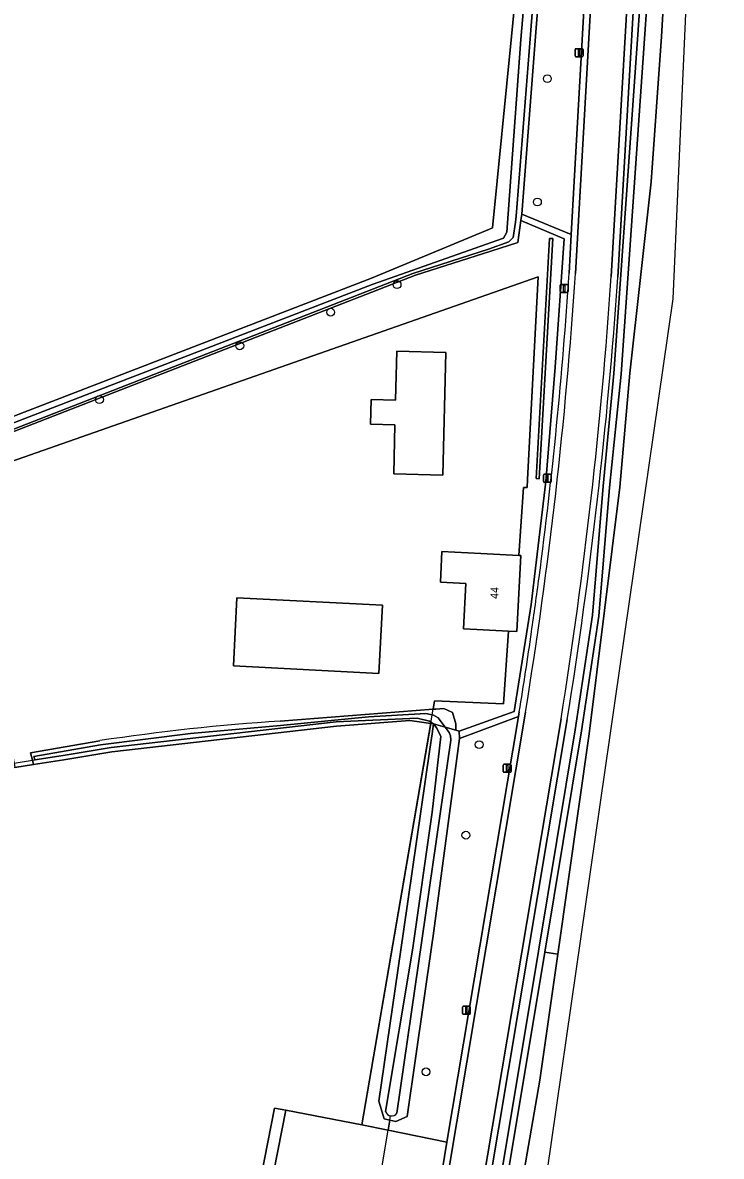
# Model space of a CAD drawing. Extents: x 161385 to 162589, y 388479 to 389756.
# Drawn here: x 162501.6 to 162588.9, y 389360 to 389501.7 of the extents above; entities that cross this region are included whole.
import ezdxf

# ---------------------------------------------------------------- set-up
doc = ezdxf.new("R2010")
doc.units = 0
for name, color, linetype in [('IMGEO_Berm_groen', 7, 'Continuous'), ('IMGEO_Berm_open', 7, 'Continuous'), ('IMGEO_Boom', 7, 'Continuous'), ('IMGEO_Duiker', 7, 'Continuous'), ('IMGEO_Erf', 7, 'Continuous'), ('IMGEO_Fietspad_gesloten', 7, 'Continuous'), ('IMGEO_Grasland_agrarisch', 7, 'Continuous'), ('IMGEO_Groenvoorziening', 7, 'Continuous'), ('IMGEO_Haag', 7, 'Continuous'), ('IMGEO_Hek', 7, 'Continuous'), ('IMGEO_Lichtmast', 7, 'Continuous'), ('IMGEO_Oever', 7, 'Continuous'), ('IMGEO_Pand', 7, 'Continuous'), ('IMGEO_Pand_nummerreeks', 7, 'Continuous'), ('IMGEO_Parkeervlak_open', 7, 'Continuous'), ('IMGEO_Rijbaan_regionaal_gesloten', 7, 'Continuous'), ('IMGEO_Waterloop', 7, 'Continuous')]:
    doc.layers.add(name, color=color, linetype=linetype)

msp = doc.modelspace()

# ---------------------------------------------------------------- linework, layer by layer
at = {"layer": 'IMGEO_Berm_groen'}
for points in [[(162541.11, 389250.07), (162545.52, 389273.57), (162550.72, 389299.24), (162556.8, 389331.01), (162560.93, 389354.66), (162566.1, 389385.68), (162570.7, 389413.37), (162572.86, 389427.68), (162574.18, 389443.82), (162575.53, 389457.9), (162580.28, 389524.99), (162580.88, 389537.22), (162581.11, 389548.91), (162581.19, 389573.81), (162580.02, 389588.59), (162576.4, 389611.95), (162575.68, 389611.95)], [(162580.39, 389545.64), (162576.02, 389469.91)], [(162569.7, 389414.63), (162557.45, 389341.58), (162553.78, 389321.66), (162548.06, 389292.04)], [(162559.5, 389330.64), (162566.28, 389369.56), (162568.52, 389385.32), (162566.89, 389385.56), (162561.72, 389354.52)]]:
    msp.add_lwpolyline(points, dxfattribs=at)
msp.add_lwpolyline([(162585.25, 389589.31), (162585.4, 389610.05), (162585.38, 389611.95), (162577.21, 389611.95), (162580.82, 389588.68), (162581.99, 389573.84), (162581.91, 389548.9), (162581.68, 389537.19), (162581.08, 389524.94), (162576.41, 389457.8), (162574.97, 389443.66), (162573.65, 389427.57), (162571.49, 389413.24), (162566.89, 389385.56), (162568.52, 389385.32), (162572.42, 389412.85), (162576.28, 389443.68), (162577.53, 389457.92), (162580.16, 389481.84), (162581.45, 389500), (162583.8, 389539.63), (162584.86, 389571.65)], close=True, dxfattribs=at)
msp.add_arc((161959.08, 389512.44), 618.4, 350.89934, 356.05615, dxfattribs=at)
at = {"layer": 'IMGEO_Berm_open'}
for points in [[(162574.2, 389546.04), (162570.2, 389475.27), (162569.92, 389470.44)], [(162570.71, 389470.38), (162575, 389546.1)], [(162579.6, 389545.66), (162575.19, 389470.02)], [(162576.02, 389469.91), (162580.39, 389545.64)], [(162570.2, 389475.27), (162564, 389477.8), (162563.89, 389477.01), (162569.31, 389474.74), (162568.18, 389458.66), (162567, 389444.4), (162565.19, 389429.02), (162563.19, 389416.45), (162563.06, 389415.66), (162556.2, 389413.19), (162556.24, 389412.27), (162563.6, 389415.03), (162563.69, 389415.61)], [(162569.92, 389470.44), (162570.2, 389475.27)], [(162563.69, 389415.61), (162563.6, 389415.03), (162554.65, 389361.81), (162553.75, 389356.45), (162551.43, 389342.62), (162547.87, 389322.87), (162544.63, 389306.53), (162543.58, 389301.18), (162541.96, 389293.03)], [(162542.78, 389292.91), (162548.61, 389322.78), (162552.21, 389342.48), (162564.48, 389415.57)], [(162568.92, 389414.72), (162556.64, 389341.8), (162553.01, 389321.87), (162547.24, 389292.32)], [(162548.06, 389292.04), (162553.78, 389321.66), (162557.45, 389341.58), (162569.7, 389414.63)]]:
    msp.add_lwpolyline(points, dxfattribs=at)
for centre, radius, start, end in [((162005.72, 389506.87), 566.16, 350.7192, 356.3045), ((161998.33, 389507.62), 572.8, 352.4552, 356.2782), ((161998.33, 389507.62), 572.8, 352.4552, 356.2782), ((161963.09, 389511.52), 613.51, 350.92234, 356.12169), ((161959.08, 389512.44), 618.4, 350.89934, 356.05615), ((161984.68, 389509.55), 586.58, 351.76992, 352.44276), ((161984.68, 389509.55), 586.58, 351.76992, 352.44276), ((162011.84, 389505.53), 559.13, 350.7458, 351.78), ((162011.84, 389505.53), 559.13, 350.7458, 351.78)]:
    msp.add_arc(centre, radius, start, end, dxfattribs=at)
at = {"layer": 'IMGEO_Boom'}
for centre in [(162567.2, 389494.74), (162565.96, 389479.32), (162548.42, 389469), (162540.12, 389465.55), (162528.76, 389461.35), (162511.22, 389454.63), (162558.68, 389411.5), (162557.02, 389400.18), (162552.04, 389370.6)]:
    msp.add_circle(centre, 0.489, dxfattribs=at)
at = {"layer": 'IMGEO_Duiker'}
for points in [[(162500.3, 389409.13), (162500.55, 389409.17), (162502.85, 389409.56), (162503.13, 389409.6), (162503.18, 389409.61)], [(162545.97, 389355.24), (162546.08, 389355.91), (162546.4, 389357.84), (162547.31, 389363.3), (162547.52, 389364.57), (162547.61, 389365.13)]]:
    msp.add_lwpolyline(points, dxfattribs=at)
at = {"layer": 'IMGEO_Erf'}
for points in [[(162562.36, 389425.7), (162558.39, 389425.91), (162556.74, 389425.99), (162557.02, 389431.65), (162553.83, 389431.82), (162554.02, 389435.64), (162558.87, 389435.39), (162563.64, 389435.14), (162564.21, 389443.66), (162564.67, 389443.66), (162564.72, 389444.66), (162566.05, 389469.99), (162472.75, 389437.26), (162472.07, 389430.2), (162469.93, 389407.9), (162472.61, 389407.57)], [(162533.82, 389414.44), (162552.94, 389415.92), (162553.11, 389416.96), (162561.73, 389416.58), (162562.36, 389425.7)], [(162495.03, 389409.16), (162500, 389410.02), (162500.41, 389410.1), (162500.5, 389409.54), (162500.55, 389409.17), (162500.63, 389408.65), (162502.97, 389409.01), (162502.85, 389409.56), (162502.62, 389410.48), (162511.29, 389411.99)]]:
    msp.add_lwpolyline(points, dxfattribs=at)
for points in [[(162554.16, 389445.19), (162548.02, 389445.35), (162548.14, 389451.49), (162545.09, 389451.56), (162545.18, 389454.63), (162548.22, 389454.56), (162548.4, 389460.69), (162554.51, 389460.53)], [(162528.39, 389429.85), (162546.59, 389428.93), (162546.15, 389420.41), (162527.96, 389421.34)], [(162552.64, 389414.13), (162550.02, 389414.52), (162540.86, 389413.79), (162512.78, 389410.61), (162506.79, 389409.6), (162502.97, 389409.01), (162500.63, 389408.65), (162500, 389408.56), (162495.05, 389407.8), (162488.48, 389407.05), (162475.35, 389406.44), (162469.76, 389406.09), (162469.69, 389405.37), (162469.64, 389405.16), (162469.35, 389403.92), (162466.93, 389404.1), (162466.12, 389399.34), (162466.54, 389394.74), (162455.26, 389318.67), (162521.23, 389305.51), (162533.1, 389366.06), (162534.52, 389365.83), (162544.03, 389363.96)]]:
    msp.add_lwpolyline(points, close=True, dxfattribs=at)
msp.add_arc((162552.49, 389137.95), 277.13, 93.8626, 98.5509, dxfattribs=at)
at = {"layer": 'IMGEO_Fietspad_gesloten'}
for points in [[(162575, 389546.1), (162570.71, 389470.38)], [(162575.19, 389470.02), (162579.6, 389545.66)], [(162564.48, 389415.57), (162552.21, 389342.48), (162548.61, 389322.78), (162542.78, 389292.91)], [(162547.24, 389292.32), (162553.01, 389321.87), (162556.64, 389341.8), (162568.92, 389414.72)]]:
    msp.add_lwpolyline(points, dxfattribs=at)
for centre, radius, start, end in [((162005.72, 389506.87), 566.16, 350.7192, 356.3045), ((161963.09, 389511.52), 613.51, 350.92234, 356.12169)]:
    msp.add_arc(centre, radius, start, end, dxfattribs=at)
at = {"layer": 'IMGEO_Grasland_agrarisch'}
msp.add_lwpolyline([(162471.16, 389440.59), (162490, 389448.5), (162500, 389452.36), (162545.23, 389469.82), (162559.99, 389475.93), (162560.35, 389476.08), (162562.71, 389500), (162563.95, 389512.44), (162564.51, 389525.91), (162560.33, 389525.56), (162554.9, 389525.09), (162555.29, 389524.48), (162554.52, 389524.17), (162552.56, 389523.39), (162552.11, 389524.92), (162551.99, 389525.45), (162550.14, 389532.35)], dxfattribs=at)
at = {"layer": 'IMGEO_Groenvoorziening'}
for points in [[(162569.54, 389611.47), (162564.29, 389611.47), (162565.65, 389605.2), (162565.93, 389601.59), (162566.27, 389600.39), (162569.01, 389587.49), (162569.83, 389579.48), (162570.5, 389569.95), (162566.57, 389568.78), (162565.51, 389568.47), (162565.51, 389564.25), (162569.03, 389564.31), (162566.76, 389513.42), (162565.72, 389500), (162564, 389477.8), (162570.2, 389475.27), (162574.2, 389546.04)], [(162580.28, 389524.99), (162575.53, 389457.9), (162574.18, 389443.82), (162572.86, 389427.68), (162570.7, 389413.37), (162566.1, 389385.68), (162560.93, 389354.66)], [(162561.72, 389354.52), (162566.89, 389385.56), (162571.49, 389413.24), (162573.65, 389427.57), (162574.97, 389443.66), (162576.41, 389457.8), (162581.08, 389524.94)], [(162564.72, 389444.66), (162564.67, 389443.66), (162564.21, 389443.66), (162563.64, 389435.14), (162563.87, 389435.13), (162563.39, 389425.65), (162562.36, 389425.7), (162561.73, 389416.58), (162553.11, 389416.96), (162552.94, 389415.92), (162553.26, 389415.95), (162554.27, 389416.03), (162555.33, 389415.53), (162555.7, 389414.39), (162555.75, 389414.11), (162555.76, 389413.32), (162556.2, 389413.19), (162563.06, 389415.66), (162563.19, 389416.45), (162565.19, 389429.02), (162567, 389444.4), (162568.18, 389458.66), (162569.31, 389474.74), (162563.89, 389477.01), (162563.51, 389474.26), (162560.14, 389473.19), (162550.71, 389470.18), (162500, 389450.41)], [(162468.78, 389420.11), (162468.25, 389417.07), (162467.41, 389408.21), (162469.93, 389407.9), (162472.07, 389430.2), (162472.75, 389437.26), (162566.05, 389469.99), (162564.72, 389444.66)], [(162522.59, 389305.25), (162534.52, 389365.83), (162533.1, 389366.06), (162521.23, 389305.51)]]:
    msp.add_lwpolyline(points, dxfattribs=at)
for points in [[(162567.48, 389474.77), (162567.88, 389474.75), (162566.19, 389444.73), (162565.79, 389444.75)], [(162567.48, 389474.77), (162565.79, 389444.75), (162566.19, 389444.73), (162567.88, 389474.75)], [(162549.21, 389388.15), (162552.52, 389410.92), (162552.8, 389412.85), (162552.98, 389414.08), (162552.64, 389414.13), (162544.03, 389363.96), (162547.31, 389363.3), (162547.52, 389364.57), (162546.8, 389364.73), (162546.13, 389366.93)], [(162563.6, 389415.03), (162556.24, 389412.27), (162552.93, 389387.61), (162552.77, 389386.46), (162549.69, 389365), (162548.27, 389364.41), (162547.52, 389364.57), (162547.31, 389363.3), (162554.65, 389361.81)]]:
    msp.add_lwpolyline(points, close=True, dxfattribs=at)
at = {"layer": 'IMGEO_Haag'}
for points in [[(162580.28, 389524.99), (162575.53, 389457.9), (162574.18, 389443.82), (162572.86, 389427.68), (162570.7, 389413.37), (162566.1, 389385.68), (162560.93, 389354.66)], [(162561.72, 389354.52), (162566.89, 389385.56), (162571.49, 389413.24), (162573.65, 389427.57), (162574.97, 389443.66), (162576.41, 389457.8), (162581.08, 389524.94)]]:
    msp.add_lwpolyline(points, dxfattribs=at)
msp.add_lwpolyline([(162567.48, 389474.77), (162565.79, 389444.75), (162566.19, 389444.73), (162567.88, 389474.75)], close=True, dxfattribs=at)
at = {"layer": 'IMGEO_Hek'}
for points in [[(162472.07, 389430.2), (162472.75, 389437.26), (162566.05, 389469.99), (162564.72, 389444.66)], [(162564.72, 389444.66), (162564.67, 389443.66), (162564.21, 389443.66), (162563.64, 389435.14)], [(162544.03, 389363.96), (162552.94, 389415.92), (162553.11, 389416.96)], [(162544.03, 389363.96), (162534.52, 389365.83), (162533.1, 389366.06), (162521.23, 389305.51), (162455.26, 389318.67), (162466.54, 389394.74), (162466.12, 389399.34), (162466.93, 389404.1), (162469.35, 389403.92), (162469.64, 389405.16), (162469.69, 389405.37)]]:
    msp.add_lwpolyline(points, dxfattribs=at)
at = {"layer": 'IMGEO_Lichtmast'}
for p, q in [((162570.67, 389497.59), (162570.67, 389498.39)), ((162570.67, 389498.39), (162570.67, 389497.59)), ((162570.77, 389498.49), (162571.56, 389498.49)), ((162571.56, 389498.49), (162570.77, 389498.49)), ((162571.56, 389497.49), (162570.77, 389497.49)), ((162570.77, 389497.49), (162571.56, 389497.49)), ((162571.66, 389498.39), (162571.66, 389497.59)), ((162571.66, 389497.59), (162571.66, 389498.39)), ((162568.81, 389468.12), (162568.81, 389468.91)), ((162568.81, 389468.91), (162568.81, 389468.12)), ((162568.91, 389469.01), (162569.7, 389469.01)), ((162569.7, 389469.01), (162568.91, 389469.01)), ((162569.7, 389468.02), (162568.91, 389468.02)), ((162568.91, 389468.02), (162569.7, 389468.02)), ((162569.8, 389468.91), (162569.8, 389468.12)), ((162569.8, 389468.12), (162569.8, 389468.91)), ((162566.71, 389444.39), (162566.71, 389445.19)), ((162566.71, 389445.19), (162566.71, 389444.39)), ((162566.81, 389445.29), (162567.59, 389445.29)), ((162567.59, 389445.29), (162566.81, 389445.29)), ((162567.69, 389445.19), (162567.69, 389444.39)), ((162567.69, 389444.39), (162567.69, 389445.19)), ((162567.59, 389444.29), (162566.81, 389444.29)), ((162566.81, 389444.29), (162567.59, 389444.29)), ((162561.68, 389408.15), (162561.68, 389408.95)), ((162561.68, 389408.95), (162561.68, 389408.15)), ((162561.78, 389409.05), (162562.57, 389409.05)), ((162562.57, 389409.05), (162561.78, 389409.05)), ((162562.67, 389408.95), (162562.67, 389408.15)), ((162562.67, 389408.15), (162562.67, 389408.95)), ((162562.57, 389408.05), (162561.78, 389408.05)), ((162561.78, 389408.05), (162562.57, 389408.05)), ((162556.59, 389377.9), (162556.59, 389378.7)), ((162556.59, 389378.7), (162556.59, 389377.9)), ((162556.69, 389378.8), (162557.47, 389378.8)), ((162557.47, 389378.8), (162556.69, 389378.8)), ((162557.57, 389378.7), (162557.57, 389377.9)), ((162557.57, 389377.9), (162557.57, 389378.7)), ((162557.47, 389377.8), (162556.69, 389377.8)), ((162556.69, 389377.8), (162557.47, 389377.8))]:
    msp.add_line(p, q, dxfattribs=at)
for points in [[(162571.09, 389498.36), (162571.24, 389498.36), (162571.24, 389497.61), (162571.09, 389497.61), (162571.09, 389498.36)], [(162569.23, 389468.89), (162569.38, 389468.89), (162569.38, 389468.14), (162569.23, 389468.14), (162569.23, 389468.89)], [(162567.12, 389445.17), (162567.28, 389445.17), (162567.28, 389444.42), (162567.12, 389444.42), (162567.12, 389445.17)], [(162562.1, 389408.93), (162562.25, 389408.93), (162562.25, 389408.18), (162562.1, 389408.18), (162562.1, 389408.93)], [(162557, 389378.68), (162557.15, 389378.68), (162557.15, 389377.93), (162557, 389377.93), (162557, 389378.68)]]:
    msp.add_lwpolyline(points, dxfattribs=at)
for centre, start, end in [((162570.77, 389498.39), 90, 180), ((162570.77, 389498.39), 90, 180), ((162570.77, 389497.59), 180, 270), ((162570.77, 389497.59), 180, 270), ((162571.56, 389498.39), 0, 90), ((162571.56, 389498.39), 360, 90), ((162571.56, 389497.59), 270, 0), ((162571.56, 389497.59), 270, 0), ((162568.91, 389468.91), 90, 180), ((162568.91, 389468.91), 90, 180), ((162568.91, 389468.12), 180, 270), ((162568.91, 389468.12), 180, 270), ((162569.7, 389468.91), 0, 90), ((162569.7, 389468.91), 360, 90), ((162569.7, 389468.12), 270, 0), ((162569.7, 389468.12), 270, 0), ((162566.81, 389445.19), 90, 180), ((162566.81, 389445.19), 90, 180), ((162567.59, 389445.19), 0, 90), ((162567.59, 389445.19), 360, 90), ((162566.81, 389444.39), 180, 270), ((162566.81, 389444.39), 180, 270), ((162567.59, 389444.39), 270, 0), ((162567.59, 389444.39), 270, 0), ((162561.78, 389408.95), 90, 180), ((162561.78, 389408.95), 90, 180), ((162561.78, 389408.15), 180, 270), ((162561.78, 389408.15), 180, 270), ((162562.57, 389408.95), 0, 90), ((162562.57, 389408.95), 360, 90), ((162562.57, 389408.15), 270, 0), ((162562.57, 389408.15), 270, 0), ((162556.69, 389378.7), 90, 180), ((162556.69, 389378.7), 90, 180), ((162557.47, 389378.7), 0, 90), ((162557.47, 389378.7), 360, 90), ((162556.69, 389377.9), 180, 270), ((162556.69, 389377.9), 180, 270), ((162557.47, 389377.9), 270, 0), ((162557.47, 389377.9), 270, 0)]:
    msp.add_arc(centre, 0.1, start, end, dxfattribs=at)
at = {"layer": 'IMGEO_Oever'}
for points in [[(162470.6, 389438.94), (162500, 389450.41), (162550.71, 389470.18), (162560.14, 389473.19), (162563.51, 389474.26), (162563.89, 389477.01), (162564, 389477.8), (162565.72, 389500), (162566.76, 389513.42), (162569.03, 389564.31)], [(162568.31, 389562.97), (162568.32, 389562.8), (162566.08, 389513.16), (162565.04, 389499.74), (162563.32, 389477.56), (162563.21, 389476.79), (162562.94, 389474.87), (162562.37, 389474.36), (162559.84, 389473.41), (162550.38, 389470.39), (162499.66, 389450.61), (162470.29, 389439.16)], [(162470.6, 389439.68), (162490.07, 389447.69), (162500.05, 389451.55), (162545.29, 389469.02), (162561.73, 389474.81), (162562.13, 389475.56), (162563.88, 389499.62), (162565.05, 389513.2), (162565.72, 389526.27)], [(162563.95, 389512.44), (162562.71, 389500), (162560.35, 389476.08), (162559.99, 389475.93), (162545.23, 389469.82), (162500, 389452.36), (162490, 389448.5), (162471.16, 389440.59)], [(162540.86, 389413.79), (162550.02, 389414.52), (162552.64, 389414.13), (162552.98, 389414.08), (162552.47, 389414.45), (162550.92, 389414.79), (162540.81, 389414.34), (162512.7, 389411.15), (162506.7, 389410.14), (162503.13, 389409.59), (162503.04, 389410), (162511.37, 389411.46), (162522.59, 389412.91), (162533.87, 389413.9), (162544.84, 389414.97), (162552, 389415.39), (162552.96, 389415.2), (162553.56, 389414.83), (162554.42, 389413.68), (162555.76, 389413.32), (162555.75, 389414.11), (162555.7, 389414.39), (162555.33, 389415.53), (162554.27, 389416.03), (162553.26, 389415.95), (162552.94, 389415.92), (162533.82, 389414.44)], [(162511.29, 389411.99), (162502.62, 389410.48), (162502.85, 389409.56), (162502.97, 389409.01), (162506.79, 389409.6), (162512.78, 389410.61), (162540.86, 389413.79)], [(162546.99, 389365.66), (162550.35, 389385.82), (162552.81, 389403.07), (162553.9, 389412.51), (162553.39, 389413.55), (162552.98, 389414.08), (162552.8, 389412.85), (162552.52, 389410.92), (162549.21, 389388.15), (162546.13, 389366.93), (162546.8, 389364.73), (162547.52, 389364.57), (162548.27, 389364.41), (162549.69, 389365), (162552.77, 389386.46), (162552.93, 389387.61), (162556.24, 389412.27), (162556.2, 389413.19), (162555.76, 389413.32), (162554.42, 389413.68)], [(162554.42, 389413.68), (162554.93, 389413.02), (162555.09, 389412.62), (162555.12, 389412.06), (162548.41, 389365.44)]]:
    msp.add_lwpolyline(points, dxfattribs=at)
for centre, radius, start, end in [((162552.49, 389137.95), 277.13, 93.8626, 98.5509), ((162547.75, 389365.86), 0.783, 195.3037, 327.417)]:
    msp.add_arc(centre, radius, start, end, dxfattribs=at)
at = {"layer": 'IMGEO_Pand'}
for points in [[(162554.16, 389445.19), (162554.51, 389460.53), (162548.4, 389460.69), (162548.22, 389454.56), (162545.18, 389454.63), (162545.09, 389451.56), (162548.14, 389451.49), (162548.02, 389445.35)], [(162563.87, 389435.13), (162563.64, 389435.14), (162558.87, 389435.39), (162554.02, 389435.64), (162553.83, 389431.82), (162557.02, 389431.65), (162556.74, 389425.99), (162558.39, 389425.91), (162562.36, 389425.7), (162563.39, 389425.65)], [(162546.59, 389428.93), (162528.39, 389429.85), (162527.96, 389421.34), (162546.15, 389420.41)]]:
    msp.add_lwpolyline(points, close=True, dxfattribs=at)
at = {"layer": 'IMGEO_Parkeervlak_open'}
msp.add_lwpolyline([(162553.75, 389356.45), (162554.65, 389361.81), (162547.31, 389363.3), (162544.03, 389363.96), (162534.52, 389365.83), (162522.59, 389305.25), (162536.09, 389302.63), (162543.58, 389301.18), (162544.63, 389306.53), (162537.15, 389308.04), (162534.45, 389308.58), (162544.14, 389358.27), (162546.4, 389357.84)], close=True, dxfattribs=at)
at = {"layer": 'IMGEO_Rijbaan_regionaal_gesloten'}
for points in [[(162561.1, 389315.91), (162582.93, 389467.23), (162588.95, 389603.29)], [(162583.8, 389539.63), (162581.45, 389500), (162580.16, 389481.84), (162577.53, 389457.92), (162576.28, 389443.68), (162572.42, 389412.85), (162568.52, 389385.32), (162566.28, 389369.56), (162559.5, 389330.64)]]:
    msp.add_lwpolyline(points, dxfattribs=at)
at = {"layer": 'IMGEO_Waterloop'}
for points in [[(162470.29, 389439.16), (162499.66, 389450.61), (162550.38, 389470.39), (162559.84, 389473.41), (162562.37, 389474.36), (162562.94, 389474.87), (162563.21, 389476.79), (162563.32, 389477.56), (162565.04, 389499.74), (162566.08, 389513.16), (162568.32, 389562.8), (162568.31, 389562.97)], [(162565.72, 389526.27), (162565.05, 389513.2), (162563.88, 389499.62), (162562.13, 389475.56), (162561.73, 389474.81), (162545.29, 389469.02), (162500.05, 389451.55), (162490.07, 389447.69), (162470.6, 389439.68)], [(162555.12, 389412.06), (162555.09, 389412.62), (162554.93, 389413.02), (162554.42, 389413.68), (162552.98, 389414.08), (162553.39, 389413.55), (162553.9, 389412.51), (162552.81, 389403.07), (162550.35, 389385.82), (162546.99, 389365.66)], [(162548.41, 389365.44), (162555.12, 389412.06)]]:
    msp.add_lwpolyline(points, dxfattribs=at)
msp.add_lwpolyline([(162540.81, 389414.34), (162550.92, 389414.79), (162552.47, 389414.45), (162552.98, 389414.08), (162554.42, 389413.68), (162553.56, 389414.83), (162552.96, 389415.2), (162552, 389415.39), (162544.84, 389414.97), (162533.87, 389413.9), (162522.59, 389412.91), (162511.37, 389411.46), (162503.04, 389410), (162503.13, 389409.59), (162506.7, 389410.14), (162512.7, 389411.15)], close=True, dxfattribs=at)
msp.add_arc((162547.75, 389365.86), 0.783, 195.3037, 327.417, dxfattribs=at)

# ---------------------------------------------------------------- texts
at = {"layer": 'IMGEO_Pand_nummerreeks'}
msp.add_text('44', height=1, rotation=87.0953, dxfattribs=at).set_placement((162561.07, 389429.69))

doc.saveas('drawing.dxf')
